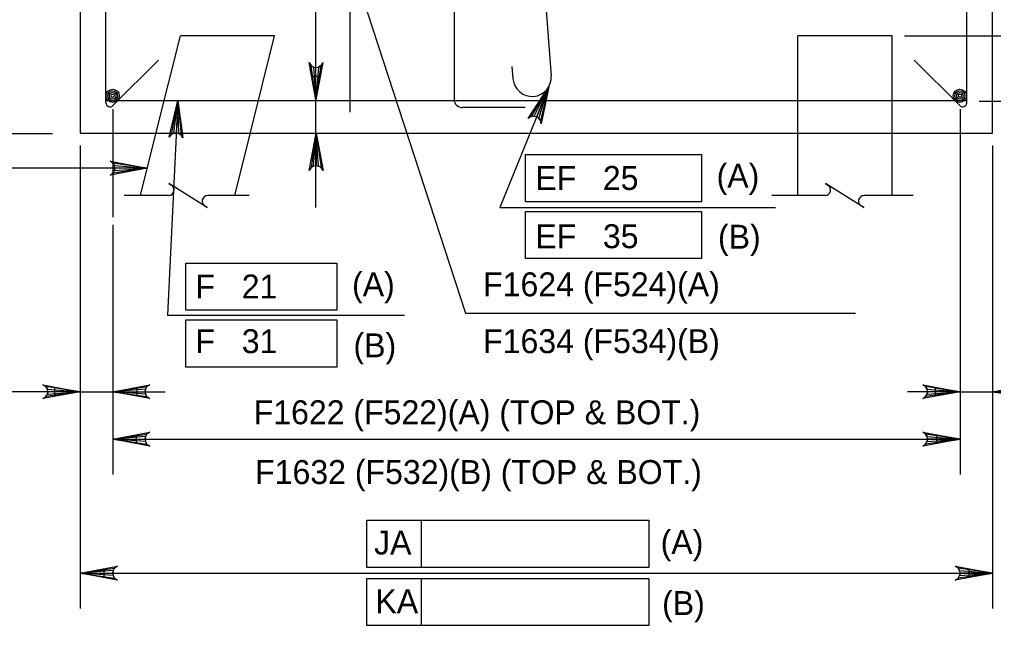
# Model space of a CAD drawing. Extents: x 638340 to 640241, y 295465 to 298435.
# Drawn here: x 639079.4 to 639201.4, y 296337.5 to 296413.4 of the extents above; entities that cross this region are included whole.
import ezdxf

# ---------------------------------------------------------------- set-up
doc = ezdxf.new("R2010")
doc.units = 0
for name, color, linetype in [('3', 7, 'Continuous'), ('4', 7, 'Continuous'), ('6', 7, 'Continuous'), ('8', 7, 'Continuous'), ('9', 7, 'Continuous')]:
    doc.layers.add(name, color=color, linetype=linetype)

msp = doc.modelspace()

# ---------------------------------------------------------------- linework, layer by layer
at = {"layer": '3'}
for p, q in [((639190.27, 296411.38), (639246.34, 296411.38)), ((639199.63, 296403.18), (639232.63, 296403.18)), ((639095.41, 296394.79), (639038.05, 296394.79))]:
    msp.add_line(p, q, dxfattribs=at)
msp.add_lwpolyline([(639095.41, 296394.79), (639090.74, 296393.92), (639091.1, 296394.16), (639091.29, 296394.48), (639091.34, 296394.79), (639091.29, 296395.1), (639091.1, 296395.41), (639090.74, 296395.66), (639095.41, 296394.79), (639091.1, 296395.41), (639091.29, 296395.1), (639095.41, 296394.79), (639091.34, 296394.79), (639091.29, 296394.48), (639095.41, 296394.79), (639091.1, 296394.16)], dxfattribs=at)
at = {"layer": '4'}
for p, q in [((639120.83, 296420.89), (639135.28, 296376.62)), ((639145.7, 296404.99), (639139.59, 296389.85)), ((639099.23, 296403.27), (639097.96, 296376.35)), ((639091.07, 296402.18), (639091.07, 296397.02)), ((639091.07, 296402.05), (639091.07, 296388.63)), ((639197.22, 296402.18), (639197.22, 296356.42)), ((639083.55, 296399.07), (638990.75, 296399.07)), ((639087, 296397.63), (639087, 296339.62)), ((639201.28, 296397.63), (639201.28, 296339.62)), ((639142.79, 296396.48), (639164.83, 296396.48)), ((639142.79, 296390.57), (639142.79, 296396.48)), ((639164.83, 296396.48), (639164.83, 296390.57)), ((639164.83, 296390.57), (639142.79, 296390.57)), ((639139.59, 296389.85), (639174.1, 296389.85)), ((639142.79, 296389.37), (639164.83, 296389.37)), ((639142.79, 296383.46), (639142.79, 296389.37)), ((639164.83, 296389.37), (639164.83, 296383.46)), ((639091.07, 296387.68), (639091.07, 296356.42)), ((639164.83, 296383.46), (639142.79, 296383.46)), ((639100.22, 296376.98), (639100.22, 296382.88)), ((639100.22, 296382.88), (639119.16, 296382.88)), ((639119.16, 296382.88), (639119.16, 296376.98)), ((639201.28, 296377.32), (639201.28, 296365.83)), ((639097.96, 296376.35), (639127.62, 296376.35)), ((639119.16, 296376.98), (639100.22, 296376.98)), ((639135.28, 296376.62), (639184.12, 296376.62)), ((639100.22, 296375.77), (639119.16, 296375.77)), ((639100.22, 296369.86), (639100.22, 296375.77)), ((639119.16, 296375.77), (639119.16, 296369.86)), ((639119.16, 296369.86), (639100.22, 296369.86)), ((639087, 296366.78), (639058.45, 296366.78)), ((639087, 296366.78), (639097.66, 296366.78)), ((639197.22, 296366.78), (639190.63, 296366.78)), ((639197.21, 296366.78), (639231.47, 296366.78)), ((639091.07, 296360.85), (639197.22, 296360.85)), ((639122.92, 296350.67), (639158.22, 296350.67)), ((639122.92, 296344.77), (639122.92, 296350.67)), ((639129.77, 296344.77), (639129.77, 296350.67)), ((639158.22, 296350.67), (639158.22, 296344.77)), ((639158.22, 296344.77), (639122.92, 296344.77)), ((639087, 296344.05), (639201.28, 296344.05)), ((639122.92, 296343.39), (639158.22, 296343.39)), ((639122.92, 296337.48), (639122.92, 296343.39)), ((639129.77, 296337.48), (639129.77, 296343.39)), ((639158.22, 296343.39), (639158.22, 296337.48)), ((639158.22, 296337.48), (639122.92, 296337.48))]:
    msp.add_line(p, q, dxfattribs=at)
for points in [[(639116.54, 296403.35), (639115.67, 296408.01), (639115.92, 296407.65), (639116.23, 296407.46), (639116.54, 296407.41), (639116.85, 296407.46), (639117.17, 296407.65), (639117.41, 296408.01), (639116.54, 296403.35), (639117.17, 296407.65), (639116.85, 296407.46), (639116.54, 296403.35), (639116.54, 296407.41), (639116.23, 296407.46), (639116.54, 296403.35), (639115.92, 296407.65)], [(639145.7, 296404.99), (639144.77, 296400.34), (639144.67, 296400.77), (639144.45, 296401.06), (639144.18, 296401.22), (639143.87, 296401.29), (639143.51, 296401.24), (639143.14, 296401), (639145.7, 296404.99), (639143.51, 296401.24), (639143.87, 296401.29), (639145.7, 296404.99), (639144.18, 296401.22), (639144.45, 296401.06), (639145.7, 296404.99), (639144.67, 296400.77)], [(639099.23, 296403.27), (639099.88, 296398.57), (639099.65, 296398.94), (639099.34, 296399.14), (639099.04, 296399.21), (639098.72, 296399.17), (639098.4, 296399), (639098.13, 296398.65), (639099.23, 296403.27), (639098.4, 296399), (639098.72, 296399.17), (639099.23, 296403.27), (639099.04, 296399.21), (639099.34, 296399.14), (639099.23, 296403.27), (639099.65, 296398.94)], [(639116.55, 296399.17), (639117.43, 296394.51), (639117.18, 296394.87), (639116.87, 296395.05), (639116.55, 296395.11), (639116.24, 296395.05), (639115.93, 296394.87), (639115.68, 296394.51), (639116.55, 296399.17), (639115.93, 296394.87), (639116.24, 296395.05), (639116.55, 296399.17), (639116.55, 296395.11), (639116.87, 296395.05), (639116.55, 296399.17), (639117.18, 296394.87)], [(639087, 296366.78), (639082.34, 296365.91), (639082.7, 296366.16), (639082.89, 296366.47), (639082.94, 296366.78), (639082.89, 296367.09), (639082.7, 296367.41), (639082.34, 296367.65), (639087, 296366.78), (639082.7, 296367.41), (639082.89, 296367.09), (639087, 296366.78), (639082.94, 296366.78), (639082.89, 296366.47), (639087, 296366.78), (639082.7, 296366.16)], [(639091.07, 296366.78), (639095.73, 296367.65), (639095.37, 296367.41), (639095.19, 296367.09), (639095.13, 296366.78), (639095.19, 296366.47), (639095.37, 296366.16), (639095.73, 296365.91), (639091.07, 296366.78), (639095.37, 296366.16), (639095.19, 296366.47), (639091.07, 296366.78), (639095.13, 296366.78), (639095.19, 296367.09), (639091.07, 296366.78), (639095.37, 296367.41)], [(639197.22, 296366.78), (639192.56, 296365.91), (639192.91, 296366.16), (639193.1, 296366.47), (639193.15, 296366.78), (639193.1, 296367.09), (639192.91, 296367.41), (639192.56, 296367.65), (639197.22, 296366.78), (639192.91, 296367.41), (639193.1, 296367.09), (639197.22, 296366.78), (639193.15, 296366.78), (639193.1, 296366.47), (639197.22, 296366.78), (639192.91, 296366.16)], [(639201.28, 296366.78), (639205.94, 296367.65), (639205.58, 296367.41), (639205.4, 296367.09), (639205.34, 296366.78), (639205.4, 296366.47), (639205.58, 296366.16), (639205.94, 296365.91), (639201.28, 296366.78), (639205.58, 296366.16), (639205.4, 296366.47), (639201.28, 296366.78), (639205.34, 296366.78), (639205.4, 296367.09), (639201.28, 296366.78), (639205.58, 296367.41)], [(639091.07, 296360.85), (639095.73, 296361.72), (639095.37, 296361.47), (639095.19, 296361.16), (639095.13, 296360.85), (639095.19, 296360.54), (639095.37, 296360.22), (639095.73, 296359.97), (639091.07, 296360.85), (639095.37, 296360.22), (639095.19, 296360.54), (639091.07, 296360.85), (639095.13, 296360.85), (639095.19, 296361.16), (639091.07, 296360.85), (639095.37, 296361.47)], [(639197.22, 296360.85), (639192.56, 296359.97), (639192.91, 296360.22), (639193.1, 296360.54), (639193.15, 296360.85), (639193.1, 296361.16), (639192.91, 296361.47), (639192.56, 296361.72), (639197.22, 296360.85), (639192.91, 296361.47), (639193.1, 296361.16), (639197.22, 296360.85), (639193.15, 296360.85), (639193.1, 296360.54), (639197.22, 296360.85), (639192.91, 296360.22)], [(639087, 296344.05), (639091.66, 296344.92), (639091.3, 296344.67), (639091.12, 296344.36), (639091.07, 296344.05), (639091.12, 296343.73), (639091.3, 296343.42), (639091.66, 296343.17), (639087, 296344.05), (639091.3, 296343.42), (639091.12, 296343.73), (639087, 296344.05), (639091.07, 296344.05), (639091.12, 296344.36), (639087, 296344.05), (639091.3, 296344.67)], [(639201.28, 296344.05), (639196.62, 296343.17), (639196.98, 296343.42), (639197.16, 296343.73), (639197.22, 296344.05), (639197.16, 296344.36), (639196.98, 296344.67), (639196.62, 296344.92), (639201.28, 296344.05), (639196.98, 296344.67), (639197.16, 296344.36), (639201.28, 296344.05), (639197.22, 296344.05), (639197.16, 296343.73), (639201.28, 296344.05), (639196.98, 296343.42)]]:
    msp.add_lwpolyline(points, dxfattribs=at)
for points in [[(639083.78, 296367.28), (639083.78, 296366.29), (639086.73, 296366.78)], [(639094.16, 296366.29), (639094.16, 296367.28), (639091.2, 296366.78)], [(639194.13, 296366.29), (639194.13, 296367.28), (639197.08, 296366.78)], [(639094.02, 296361.34), (639094.02, 296360.36), (639091.07, 296360.85)], [(639194.26, 296361.34), (639194.26, 296360.36), (639197.22, 296360.85)], [(639089.95, 296344.54), (639089.95, 296343.55), (639087, 296344.05)], [(639198.33, 296344.54), (639198.33, 296343.55), (639201.28, 296344.05)]]:
    msp.add_lwpolyline(points, close=True, dxfattribs=at)
at = {"layer": '6'}
for p, q in [((639140.85, 296474.98), (639146, 296406.37)), ((639120.83, 296401.79), (639120.83, 296450.96)), ((639090.22, 296402.98), (639090.22, 296427.37)), ((639133.85, 296427.79), (639133.85, 296403.4)), ((639198.07, 296402.98), (639198.07, 296427.37)), ((639116.54, 296389.85), (639116.54, 296419.33)), ((639096.8, 296408.32), (639091.09, 296402.62)), ((639191.49, 296408.32), (639197.19, 296402.62)), ((639141.09, 296407.51), (639141.22, 296405.97)), ((639090.22, 296403.27), (639198.07, 296403.27)), ((639142.73, 296402.37), (639134.88, 296402.37))]:
    msp.add_line(p, q, dxfattribs=at)
msp.add_lwpolyline([(639116.05, 296406.3), (639117.03, 296406.3), (639116.54, 296403.35)], close=True, dxfattribs=at)
for centre, radius in [((639091.07, 296403.85), 0.833), ((639091.07, 296403.85), 0.625), ((639091.07, 296403.85), 0.417), ((639091.07, 296403.85), 0.208), ((639197.21, 296403.85), 0.833), ((639197.21, 296403.85), 0.625), ((639197.21, 296403.85), 0.417), ((639197.21, 296403.85), 0.208)]:
    msp.add_circle(centre, radius, dxfattribs=at)
for centre, radius, start, end in [((639143.61, 296406.17), 2.4, 184.7636, 4.7636), ((639090.73, 296402.98), 0.512, 180, 315), ((639134.88, 296403.4), 1.03, 180, 270), ((639197.55, 296402.98), 0.512, 225, 0)]:
    msp.add_arc(centre, radius, start, end, dxfattribs=at)
at = {"layer": '8'}
for p, q in [((639096.48, 296399.08), (639099.55, 296411.38)), ((639111.36, 296411.38), (639099.55, 296411.38)), ((639108.29, 296399.08), (639111.36, 296411.38)), ((639188.73, 296411.38), (639176.92, 296411.38)), ((639176.92, 296399.17), (639176.92, 296411.38)), ((639188.73, 296399.08), (639188.73, 296411.38)), ((639094.54, 296391.35), (639096.48, 296399.08)), ((639106.36, 296391.35), (639108.29, 296399.08)), ((639176.92, 296391.35), (639176.92, 296399.17)), ((639188.73, 296391.35), (639188.73, 296399.08)), ((639098.12, 296391.35), (639092.52, 296391.35)), ((639108.16, 296391.35), (639102.98, 296391.35)), ((639180.36, 296391.35), (639173.63, 296391.35)), ((639191.36, 296391.35), (639185.22, 296391.35))]:
    msp.add_line(p, q, dxfattribs=at)
for points in [[(639102.62, 296390.02), (639102.92, 296389.84), (639098.11, 296392.86), (639098.43, 296392.66)], [(639184.86, 296390.02), (639185.16, 296389.84), (639180.35, 296392.86), (639180.67, 296392.66)]]:
    msp.add_lwpolyline(points, dxfattribs=at)
for centre, start, end in [((639098.05, 296392.06), 275.3286, 57.8672), ((639180.29, 296392.06), 275.3286, 57.8672), ((639102.98, 296390.64), 90, 240), ((639185.21, 296390.64), 90, 240)]:
    msp.add_arc(centre, 0.71, start, end, dxfattribs=at)
at = {"layer": '9'}
for p, q in [((639087, 296430.58), (639087, 296399.17)), ((639201.28, 296399.17), (639201.28, 296430.58)), ((639087, 296399.17), (639201.28, 296399.17))]:
    msp.add_line(p, q, dxfattribs=at)

# ---------------------------------------------------------------- texts
at = {"layer": '4'}
for s, height, p in [('(A)', 3, (639166.73, 296392.33)), ('EF   25', 3, (639144.01, 296392.06)), ('EF   35', 3, (639144.01, 296384.76)), ('(B)', 3, (639166.9, 296384.69)), ('F   21', 3, (639101.45, 296378.46)), ('(A)', 3, (639121.06, 296378.74)), ('F1624 (F524)(A)', 3.0001, (639137.48, 296378.73)), ('F1634 (F534)(B)', 3.0001, (639137.48, 296371.61)), ('F   31', 3, (639101.45, 296371.61)), ('(B)', 3, (639121.24, 296371.09)), ('F1622 (F522)(A) (TOP & BOT.)', 3.0001, (639108.74, 296362.7)), ('F1632 (F532)(B) (TOP & BOT.)', 3.0001, (639108.92, 296355.21)), ('JA', 3, (639123.82, 296346.38)), ('(A)', 3, (639159.72, 296346.43)), ('KA', 3, (639123.99, 296339.03)), ('(B)', 3, (639159.9, 296338.79))]:
    msp.add_text(s, height=height, dxfattribs=at).set_placement(p)

doc.saveas('drawing.dxf')
